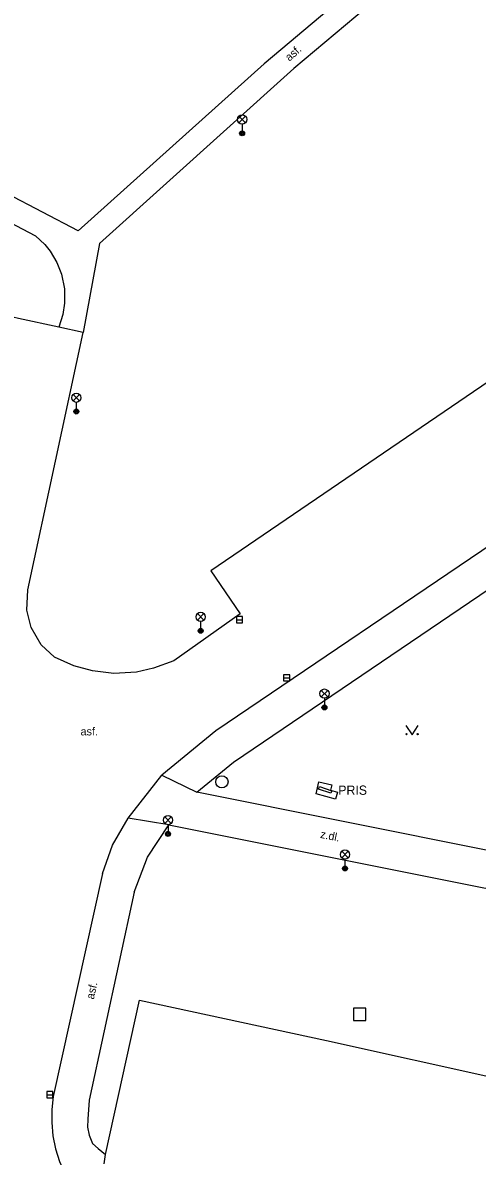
# Model space of a CAD drawing. Extents: x -598233 to -596890, y -1157848 to -1156431.
# Drawn here: x -596990.1 to -596953.2, y -1156708.1 to -1156616.1 of the extents above; entities that cross this region are included whole.
import ezdxf

# ---------------------------------------------------------------- set-up
doc = ezdxf.new("R2010")
doc.units = 0
for name, color, linetype in [('Level 10', 7, 'Continuous'), ('Level 11', 7, 'Continuous'), ('Level 24', 7, 'Continuous'), ('Level 26', 7, 'Continuous'), ('Level 27', 7, 'Continuous'), ('Level 33', 7, 'Continuous'), ('Level 36', 7, 'Continuous'), ('Level 40', 7, 'Continuous'), ('Level 41', 7, 'Continuous')]:
    doc.layers.add(name, color=color, linetype=linetype)

msp = doc.modelspace()

# ---------------------------------------------------------------- linework, layer by layer
at = {"layer": 'Level 10'}
for points in [[(-596890.4624, -1156609.208), (-596890.82, -1156609.46), (-596893.95, -1156605.51), (-596908.86, -1156615.65), (-596974.83, -1156660.59), (-596972.4699, -1156664.08), (-596977.86, -1156667.88)], [(-596890.4624, -1156616.9179), (-596913.33, -1156632.32), (-596918.79, -1156636), (-596926.38, -1156641.12), (-596943.25, -1156652.51), (-596951.05, -1156657.78), (-596974.43, -1156673.57), (-596978.82, -1156677.19)], [(-596987.2, -1156640.8), (-596990.46, -1156640.08), (-596991.85, -1156639.77)], [(-596989.7199, -1156662.13), (-596985.21, -1156641.2199)], [(-596985.21, -1156641.2199), (-596987.2, -1156640.8)], [(-596977.86, -1156667.88), (-596979.49, -1156668.48), (-596980.88, -1156668.81), (-596982.73, -1156668.92), (-596984.46, -1156668.71), (-596985.96, -1156668.31), (-596987.53, -1156667.59), (-596988.63, -1156666.6), (-596989.45, -1156665.19), (-596989.8, -1156663.79), (-596989.7199, -1156662.13)], [(-596981.57, -1156680.6599), (-596978.82, -1156677.19)], [(-596983.65, -1156685.17), (-596982.84, -1156682.85), (-596981.57, -1156680.6599)], [(-596983.65, -1156685.17), (-596987.64, -1156703.26)], [(-596983.5, -1156708.74), (-596983.39, -1156707.98), (-596980.64, -1156695.44), (-596965.43, -1156698.73)], [(-596965.43, -1156698.73), (-596951.28, -1156701.87)], [(-596987.64, -1156703.26), (-596987.76, -1156704.32), (-596987.77, -1156705.39), (-596987.67, -1156706.46), (-596987.46, -1156707.51), (-596987.14, -1156708.54), (-596986.71, -1156709.52)]]:
    msp.add_lwpolyline(points, dxfattribs=at)
at = {"layer": 'Level 11'}
for points in [[(-596960.01, -1156610.55), (-596970.52, -1156619.42), (-596985.62, -1156632.96), (-597005.93, -1156622.37), (-597017.8, -1156615.95)], [(-596958.86, -1156612.02), (-596968.1, -1156619.8), (-596983.88, -1156634)], [(-597018.86, -1156617.87), (-597007.24, -1156623.86), (-596989.09, -1156633.37), (-596988.33, -1156634.09), (-596987.9, -1156634.63), (-596987.35, -1156635.55), (-596986.9699, -1156636.5), (-596986.74, -1156637.69), (-596986.73, -1156638.86), (-596986.87, -1156639.77), (-596987.2, -1156640.8)], [(-596983.88, -1156634), (-596985.21, -1156641.2199)], [(-596975.9699, -1156678.57), (-596972.99, -1156676.13), (-596949.78, -1156660.4), (-596947.25, -1156658.68)], [(-596978.82, -1156677.19), (-596975.9699, -1156678.57)], [(-596966.29, -1156678.7), (-596966.06, -1156677.73), (-596965, -1156677.97), (-596965.11, -1156678.4), (-596964.55, -1156678.56), (-596964.71, -1156679.13), (-596966.29, -1156678.7)], [(-596951.06, -1156679.38), (-596951.92, -1156683.39), (-596975.9699, -1156678.57)], [(-596978.24, -1156681.2199), (-596981.57, -1156680.6599)], [(-596981.08, -1156686.69), (-596980, -1156683.84), (-596978.24, -1156681.2199)], [(-596978.24, -1156681.2199), (-596952.67, -1156686.34), (-596933.2, -1156689.69)], [(-596981.08, -1156686.69), (-596984.72, -1156703.58), (-596984.84, -1156705.11)], [(-596984.84, -1156705.11), (-596984.85, -1156705.77), (-596984.73, -1156706.42), (-596984.45, -1156707.09)], [(-596984.45, -1156707.09), (-596983.99, -1156707.5), (-596983.39, -1156707.98)]]:
    msp.add_lwpolyline(points, dxfattribs=at)
at = {"layer": 'Level 24'}
for points in [[(-596965.08, -1156678.64), (-596966.08, -1156678.31), (-596966.02, -1156678.11)], [(-596966.02, -1156678.11), (-596965.02, -1156678.44), (-596965.08, -1156678.64)]]:
    msp.add_lwpolyline(points, dxfattribs=at)
at = {"layer": 'Level 26'}
msp.add_lwpolyline([(-596963.24, -1156697.09), (-596962.24, -1156697.09), (-596962.24, -1156696.09), (-596963.24, -1156696.09)], close=True, dxfattribs=at)
at = {"layer": 'Level 27'}
for p, q in [((-596972.76, -1156664.55), (-596972.26, -1156664.55)), ((-596968.93, -1156669.28), (-596968.43, -1156669.28)), ((-596988.17, -1156703.13), (-596987.67, -1156703.13))]:
    msp.add_line(p, q, dxfattribs=at)
for points in [[(-596972.76, -1156664.8), (-596972.26, -1156664.8), (-596972.26, -1156664.3), (-596972.76, -1156664.3)], [(-596968.93, -1156669.53), (-596968.43, -1156669.53), (-596968.43, -1156669.03), (-596968.93, -1156669.03)], [(-596988.17, -1156703.38), (-596987.67, -1156703.38), (-596987.67, -1156702.88), (-596988.17, -1156702.88)]]:
    msp.add_lwpolyline(points, close=True, dxfattribs=at)
msp.add_circle((-596973.94, -1156677.7199), 0.5, dxfattribs=at)
at = {"layer": 'Level 33'}
for p, q in [((-596972.565, -1156624.19), (-596972.035, -1156623.66)), ((-596972.565, -1156623.66), (-596972.035, -1156624.19)), ((-596972.3, -1156624.3), (-596972.3, -1156625.05)), ((-596986.035, -1156646.79), (-596985.505, -1156646.26)), ((-596986.035, -1156646.26), (-596985.505, -1156646.79)), ((-596985.77, -1156646.9), (-596985.77, -1156647.65)), ((-596975.935, -1156664.59), (-596975.405, -1156664.06)), ((-596975.935, -1156664.06), (-596975.405, -1156664.59)), ((-596975.67, -1156664.7), (-596975.67, -1156665.45)), ((-596965.875, -1156670.82), (-596965.345, -1156670.29)), ((-596965.875, -1156670.29), (-596965.345, -1156670.82)), ((-596965.61, -1156670.93), (-596965.61, -1156671.68)), ((-596978.585, -1156681.09), (-596978.055, -1156680.56)), ((-596978.585, -1156680.56), (-596978.055, -1156681.09)), ((-596978.32, -1156681.2), (-596978.32, -1156681.95)), ((-596964.205, -1156683.89), (-596963.675, -1156683.36)), ((-596964.205, -1156683.36), (-596963.675, -1156683.89)), ((-596963.94, -1156684), (-596963.94, -1156684.75))]:
    msp.add_line(p, q, dxfattribs=at)
for centre, radius in [((-596972.3, -1156623.925), 0.375), ((-596972.3, -1156625.05), 0.2), ((-596972.3, -1156625.05), 0.1445), ((-596972.3, -1156625.05), 0.0876), ((-596985.77, -1156646.525), 0.375), ((-596985.77, -1156647.65), 0.2), ((-596985.77, -1156647.65), 0.1445), ((-596985.77, -1156647.65), 0.0876), ((-596975.67, -1156664.325), 0.375), ((-596975.67, -1156665.45), 0.2), ((-596975.67, -1156665.45), 0.1445), ((-596975.67, -1156665.45), 0.0876), ((-596965.61, -1156670.555), 0.375), ((-596965.61, -1156671.68), 0.2), ((-596965.61, -1156671.68), 0.1445), ((-596965.61, -1156671.68), 0.0876), ((-596978.32, -1156680.825), 0.375), ((-596978.32, -1156681.95), 0.2), ((-596978.32, -1156681.95), 0.1445), ((-596978.32, -1156681.95), 0.0876), ((-596963.94, -1156683.625), 0.375), ((-596963.94, -1156684.75), 0.2), ((-596963.94, -1156684.75), 0.1445), ((-596963.94, -1156684.75), 0.0876)]:
    msp.add_circle(centre, radius, dxfattribs=at)
at = {"layer": 'Level 36'}
msp.add_lwpolyline([(-596958.99, -1156673.15), (-596958.49, -1156673.9), (-596957.99, -1156673.15)], dxfattribs=at)
for centre in [(-596958.9402, -1156673.8498), (-596958.0408, -1156673.8498)]:
    msp.add_circle(centre, 0.05, dxfattribs=at)

# ---------------------------------------------------------------- texts
at = {"layer": 'Level 40'}
for s, rotation, p in [('asf.', 41.3, (-596968.46, -1156619.24)), ('z.dl.', 348.44, (-596965.99, -1156682.26)), ('asf.', 77.58, (-596984.35, -1156695.42))]:
    msp.add_text(s, height=0.65, rotation=rotation, dxfattribs=at).set_placement(p)
msp.add_text('asf.', height=0.65, dxfattribs=at).set_placement((-596985.42, -1156673.95))
at = {"layer": 'Level 41'}
msp.add_text('PRIS', height=0.75, dxfattribs=at).set_placement((-596964.49, -1156678.77))

doc.saveas('drawing.dxf')
